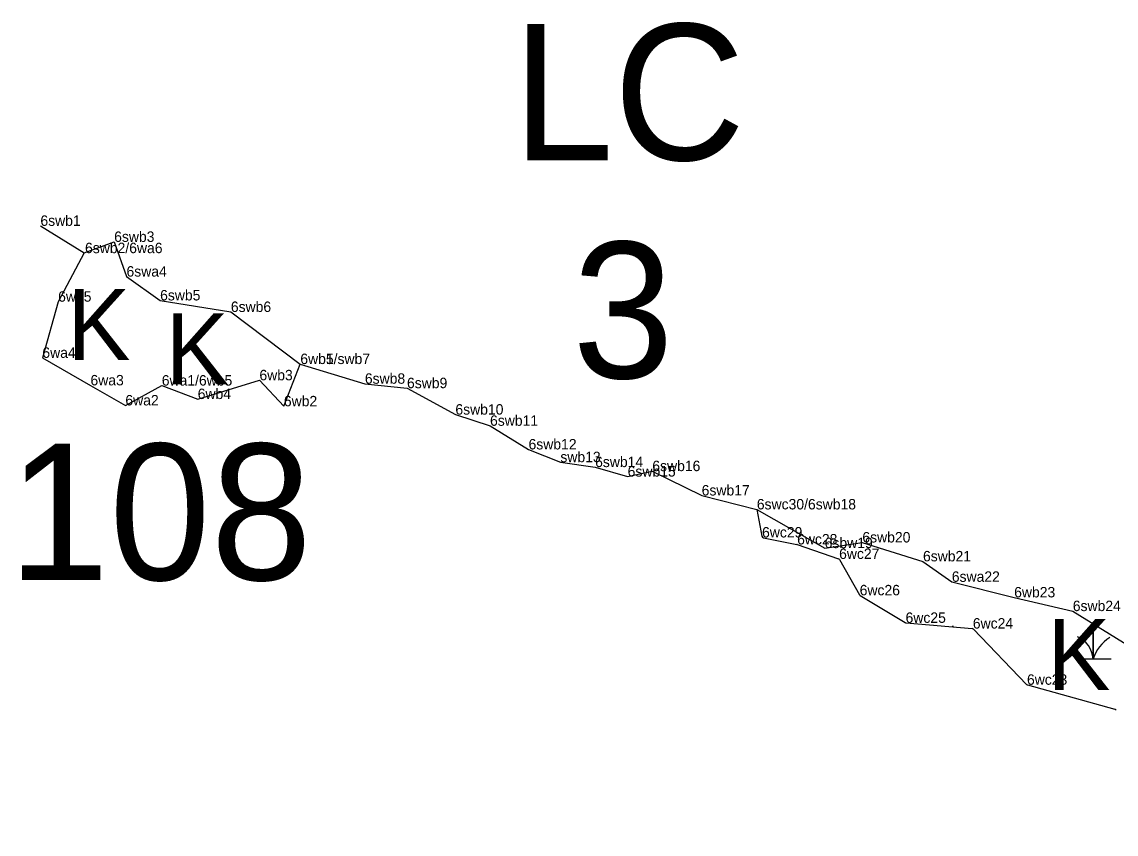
# Model space of a CAD drawing. Extents: x 2072529 to 2268796, y 436423 to 470406.
# Drawn here: x 2141856 to 2142381, y 445255 to 445645 of the extents above; entities that cross this region are included whole.
import ezdxf

# ---------------------------------------------------------------- set-up
doc = ezdxf.new("R2010")
doc.units = 0
for name, color, linetype in [('Default', 7, 'Continuous'), ('Exist Environmental Wetland Boundary', 7, 'Continuous'), ('Exist Environmental Wetland Boundary Cogo Comment', 7, 'Continuous'), ('Exist Hydro Jurisdictional Stream or Body of Water NEU Mitigable', 7, 'Continuous'), ('Exist Hydro Jurisdictional Stream or Body of Water NEU Mitigable Cogo Comment', 7, 'Continuous'), ('Exist Hydro Swamp or Marsh', 7, 'Continuous'), ('Old_Level_20', 7, 'Continuous')]:
    doc.layers.add(name, color=color, linetype=linetype)

msp = doc.modelspace()

# ---------------------------------------------------------------- linework, layer by layer
at = {"layer": 'Exist Environmental Wetland Boundary'}
for p, q in [((2142208.55, 445411.13), (2142210.94, 445398.34)), ((2142211.73, 445397.54), (2142227.81, 445394.35)), ((2142227.95, 445394.31), (2142247.66, 445387.5)), ((2142248.2, 445387.05), (2142257.76, 445370.17)), ((2142258.12, 445369.8), (2142279.7, 445356.85)), ((2142280.13, 445356.71), (2142311.78, 445354.04)), ((2142312.42, 445353.73), (2142337.96, 445327.23)), ((2142338.41, 445326.97), (2142380.32, 445315.37))]:
    msp.add_line(p, q, dxfattribs=at)
msp.add_lwpolyline([(2141885.85, 445534.19), (2141873.41, 445510.73), (2141865.84, 445483.81), (2141888.91, 445470.61), (2141905.66, 445461), (2141923.12, 445470.52), (2141940.36, 445464.06), (2141969.96, 445473.06), (2141981.69, 445460.58), (2141989.58, 445480.84)], dxfattribs=at)
for centre, start, end in [((2142211.92, 445398.52), 190.5685, 258.7641), ((2142227.62, 445393.37), 70.9424, 78.7641), ((2142247.33, 445386.56), 29.5211, 70.9424), ((2142258.63, 445370.66), 209.5211, 239.0355), ((2142280.22, 445357.71), 239.0355, 265.1679), ((2142311.7, 445353.04), 43.9409, 85.1679), ((2142338.68, 445327.93), 223.9409, 254.5321), ((2142380.06, 445314.4), 32.9709, 74.5321)]:
    msp.add_arc(centre, 1, start, end, dxfattribs=at)
at = {"layer": 'Exist Hydro Jurisdictional Stream or Body of Water NEU Mitigable'}
for points in [[(2141864.9, 445547.12), (2141885.85, 445534.19), (2141900.28, 445539.43), (2141906.19, 445522.78), (2141922.32, 445511.35), (2141956.26, 445505.82), (2141989.58, 445480.84), (2142020.54, 445471.4), (2142040.75, 445469.27), (2142063.96, 445456.6), (2142080.58, 445451.24), (2142099.05, 445439.9), (2142114.32, 445433.79), (2142130.98, 445431.43), (2142146.59, 445426.88), (2142158.42, 445429.49), (2142182.1, 445417.82), (2142208.54, 445411.13), (2142241.1, 445392.58), (2142259.12, 445395.21), (2142288.26, 445386.22), (2142302.08, 445376.41), (2142331.99, 445368.94), (2142360.11, 445362.37)], [(2142360.11, 445362.37), (2142401.98, 445336.44), (2142453.62, 445313.6), (2142493.93, 445298.74), (2142533.89, 445284.02), (2142581.58, 445273.02), (2142630.92, 445262.32), (2142665.14, 445255.43)]]:
    msp.add_lwpolyline(points, dxfattribs=at)
at = {"layer": 'Exist Hydro Swamp or Marsh'}
for points in [[(2142302.62, 445354.81), (2142302.62, 445355.27), (2142302.62, 445354.81)], [(2142361.27, 445339.49), (2142369.87, 445339.49), (2142369.87, 445355.27), (2142369.87, 445339.49), (2142378.47, 445339.49)]]:
    msp.add_lwpolyline(points, dxfattribs=at)
for centre, radius, start, end in [((2142357.61, 445338.6), 12.3, 4.1403, 67.535), ((2142388.11, 445333.43), 19.22, 122.1274, 161.6222)]:
    msp.add_arc(centre, radius, start, end, dxfattribs=at)
at = {"layer": 'Old_Level_20'}
for p, q in [((2141864.9, 445547.12), (2141864.9, 445547.12)), ((2141900.28, 445539.43), (2141900.28, 445539.43)), ((2141885.85, 445534.19), (2141885.85, 445534.19)), ((2141885.85, 445534.19), (2141885.85, 445534.19)), ((2141906.19, 445522.78), (2141906.19, 445522.78)), ((2141873.41, 445510.73), (2141873.41, 445510.73)), ((2141922.32, 445511.35), (2141922.32, 445511.35)), ((2141956.26, 445505.82), (2141956.26, 445505.82)), ((2141865.84, 445483.81), (2141865.84, 445483.81)), ((2141989.58, 445480.85), (2141989.58, 445480.85)), ((2141989.58, 445480.84), (2141989.58, 445480.84)), ((2141888.91, 445470.61), (2141888.91, 445470.61)), ((2141923.12, 445470.52), (2141923.12, 445470.52)), ((2141969.96, 445473.06), (2141969.96, 445473.06)), ((2142020.54, 445471.4), (2142020.54, 445471.4)), ((2142040.75, 445469.27), (2142040.75, 445469.27)), ((2141940.36, 445464.06), (2141940.36, 445464.06)), ((2141905.66, 445461), (2141905.66, 445461)), ((2141981.69, 445460.58), (2141981.69, 445460.58)), ((2142063.96, 445456.6), (2142063.96, 445456.6)), ((2142080.58, 445451.24), (2142080.58, 445451.24)), ((2142099.05, 445439.9), (2142099.05, 445439.9)), ((2142114.32, 445433.79), (2142114.32, 445433.79)), ((2142130.98, 445431.43), (2142130.98, 445431.43)), ((2142146.59, 445426.88), (2142146.59, 445426.88)), ((2142158.42, 445429.49), (2142158.42, 445429.49)), ((2142182.1, 445417.82), (2142182.1, 445417.82)), ((2142208.54, 445411.13), (2142208.54, 445411.13)), ((2142208.54, 445411.13), (2142208.54, 445411.13)), ((2142211.06, 445397.67), (2142211.06, 445397.67)), ((2142259.12, 445395.21), (2142259.12, 445395.21)), ((2142227.88, 445394.33), (2142227.88, 445394.33)), ((2142241.1, 445392.58), (2142241.1, 445392.58)), ((2142248.02, 445387.38), (2142248.02, 445387.38)), ((2142288.26, 445386.22), (2142288.26, 445386.22)), ((2142302.08, 445376.41), (2142302.08, 445376.41)), ((2142257.89, 445369.94), (2142257.89, 445369.94)), ((2142331.99, 445368.94), (2142331.99, 445368.94)), ((2142360.11, 445362.37), (2142360.11, 445362.37)), ((2142279.9, 445356.73), (2142279.9, 445356.73)), ((2142312.16, 445354.01), (2142312.16, 445354.01)), ((2142338.15, 445327.04), (2142338.15, 445327.04)), ((2142380.69, 445315.27), (2142380.69, 445315.27))]:
    msp.add_line(p, q, dxfattribs=at)

# ---------------------------------------------------------------- texts
at = {"layer": 'Default'}
for s, p in [('LC', (2142091.25, 445578.61)), ('3', (2142120.1, 445474.06)), ('108', (2141849.36, 445377.26))]:
    msp.add_text(s, height=65.34, dxfattribs=at).set_placement(p)
at = {"layer": 'Exist Environmental Wetland Boundary Cogo Comment'}
for s, p in [('6wa5', (2141873.41, 445510.73)), ('6wa4', (2141865.84, 445483.81)), ('6wa3', (2141888.91, 445470.61)), ('6wa1/6wb5', (2141923.12, 445470.52)), ('6wb3', (2141969.96, 445473.06)), ('6wb4', (2141940.36, 445464.06)), ('6wa2', (2141905.66, 445461)), ('6wb2', (2141981.69, 445460.58)), ('6wc29', (2142211.06, 445397.67)), ('6wc28', (2142227.88, 445394.33)), ('6wc27', (2142248.02, 445387.38)), ('6wc26', (2142257.89, 445369.94)), ('6wc25', (2142279.9, 445356.73)), ('6wc24', (2142312.16, 445354.01)), ('6wc23', (2142338.15, 445327.04))]:
    msp.add_text(s, height=5, dxfattribs=at).set_placement(p)
at = {"layer": 'Exist Hydro Jurisdictional Stream or Body of Water NEU Mitigable Cogo Comment'}
for s, p in [('6swb1', (2141864.9, 445547.12)), ('6swb3', (2141900.28, 445539.43)), ('6swb2/6wa6', (2141886.31, 445534.02)), ('6swa4', (2141906.19, 445522.78)), ('6swb5', (2141922.32, 445511.35)), ('6swb6', (2141956.26, 445505.82)), ('6wb1/swb7', (2141989.58, 445480.84)), ('6wb5/swb7', (2141989.58, 445480.84)), ('6swb8', (2142020.54, 445471.4)), ('6swb9', (2142040.75, 445469.27)), ('6swb10', (2142063.96, 445456.6)), ('6swb11', (2142080.58, 445451.24)), ('6swb12', (2142099.05, 445439.9)), ('swb13', (2142114.32, 445433.79)), ('6swb14', (2142130.98, 445431.43)), ('6swb15', (2142146.59, 445426.88)), ('6swb16', (2142158.42, 445429.49)), ('6swb17', (2142182.1, 445417.82)), ('6swc30/6swb18', (2142208.55, 445411.13)), ('6swb20', (2142259.18, 445395.29)), ('6sbw19', (2142241.1, 445392.58)), ('6swb21', (2142288.26, 445386.22)), ('6swa22', (2142302.08, 445376.41)), ('6wb23', (2142331.99, 445368.94)), ('6swb24', (2142360.11, 445362.37))]:
    msp.add_text(s, height=5, dxfattribs=at).set_placement(p)
at = {"layer": 'Exist Hydro Swamp or Marsh'}
for p in [(2141877.73, 445482.83), (2141924.92, 445471.16), (2142347.81, 445324.54)]:
    msp.add_text('K', height=34, dxfattribs=at).set_placement(p)

doc.saveas('drawing.dxf')
